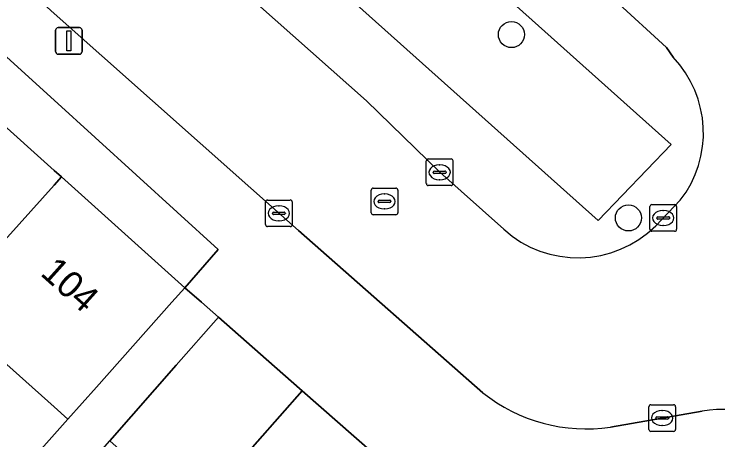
# Model space of a CAD drawing. Extents: x 159039 to 160102, y 381214 to 382524.
# Drawn here: x 159498.5 to 159524.92, y 381994.83 to 382010.82 of the extents above; entities that cross this region are included whole.
import ezdxf

# ---------------------------------------------------------------- set-up
doc = ezdxf.new("R2010")
doc.units = 0
for name, color, linetype in [('IMGEO_Boom', 7, 'Continuous'), ('IMGEO_Erf', 7, 'Continuous'), ('IMGEO_Groenvoorziening', 7, 'Continuous'), ('IMGEO_Kolk', 7, 'Continuous'), ('IMGEO_Lichtmast', 7, 'Continuous'), ('IMGEO_Muur', 7, 'Continuous'), ('IMGEO_Pand', 7, 'Continuous'), ('IMGEO_Pand_nummerreeks', 7, 'Continuous'), ('IMGEO_Rijbaan_lokaal_gesloten', 7, 'Continuous'), ('IMGEO_Rijbaan_lokaal_open', 7, 'Continuous'), ('IMGEO_Rioolput', 7, 'Continuous'), ('IMGEO_Voetpad_open', 7, 'Continuous')]:
    doc.layers.add(name, color=color, linetype=linetype)

msp = doc.modelspace()

# ---------------------------------------------------------------- linework, layer by layer
at = {"layer": 'IMGEO_Boom'}
for centre in [(159517.164, 382010.054), (159521.556, 382003.169)]:
    msp.add_circle(centre, 0.489, dxfattribs=at)
at = {"layer": 'IMGEO_Erf'}
msp.add_lwpolyline([(159483.959, 382022.179), (159481.546, 382021.525), (159486.268, 382017.285), (159490.985, 382013.049), (159495.59, 382008.913), (159500, 382004.953), (159500.275, 382004.706), (159504.907, 382000.546), (159506.16, 382001.984), (159500, 382007.587)], close=True, dxfattribs=at)
for points in [[(159493.548, 381987.774), (159500.516, 381995.608), (159500, 381996.07), (159495.852, 381999.78)], [(159509.093, 381988.515), (159513.292, 381993.18), (159509.307, 381996.679), (159506.794, 381993.82), (159508.499, 381992.291), (159506.887, 381990.492), (159505.199, 381992.006), (159504.101, 381992.99), (159501.452, 381990.035), (159500, 381991.292), (159499.436, 381991.78), (159496.189, 381988.46)]]:
    msp.add_lwpolyline(points, dxfattribs=at)
at = {"layer": 'IMGEO_Groenvoorziening'}
for points in [[(159503.844, 382023.231), (159501.223, 382020.243), (159520.422, 382003.072), (159523.156, 382005.931)], [(159523.156, 382005.931), (159520.422, 382003.072), (159501.223, 382020.243), (159503.844, 382023.231)]]:
    msp.add_lwpolyline(points, close=True, dxfattribs=at)
for points in [[(159499.206, 382018.623), (159500, 382017.983), (159511.728, 382007.563), (159514.471, 382004.884), (159516.874, 382002.747)], [(159523.231, 382009.202), (159522.991, 382009.573), (159521.047, 382011.344), (159514.057, 382017.415)], [(159522.582, 382002.871), (159523.498, 382003.832)]]:
    msp.add_lwpolyline(points, dxfattribs=at)
for centre, radius, start, end in [((159520.266, 382006.363), 4.105, 321.9352, 43.7577), ((159519.662, 382005.826), 4.154, 227.8354, 314.6536)]:
    msp.add_arc(centre, radius, start, end, dxfattribs=at)
at = {"layer": 'IMGEO_Kolk'}
for p, q in [((159513.97, 382004.458), (159513.97, 382005.31)), ((159514.045, 382005.384), (159514.897, 382005.384)), ((159514.971, 382005.31), (159514.971, 382004.458)), ((159514.272, 382004.927), (159514.67, 382004.927)), ((159514.458, 382005.164), (159514.483, 382005.164)), ((159514.229, 382004.878), (159514.229, 382004.89)), ((159514.667, 382004.841), (159514.269, 382004.841)), ((159514.713, 382004.89), (159514.713, 382004.878)), ((159514.481, 382004.604), (159514.456, 382004.604)), ((159514.897, 382004.384), (159514.045, 382004.384)), ((159507.935, 382002.916), (159507.935, 382003.768)), ((159508.01, 382003.842), (159508.862, 382003.842)), ((159508.423, 382003.622), (159508.448, 382003.622)), ((159508.936, 382003.768), (159508.936, 382002.916)), ((159522.364, 382002.742), (159522.364, 382003.594)), ((159522.439, 382003.668), (159523.291, 382003.668)), ((159523.365, 382003.594), (159523.365, 382002.742)), ((159508.194, 382003.336), (159508.194, 382003.348)), ((159508.237, 382003.385), (159508.635, 382003.385)), ((159508.678, 382003.348), (159508.678, 382003.336)), ((159522.852, 382003.448), (159522.877, 382003.448)), ((159508.632, 382003.299), (159508.234, 382003.299)), ((159522.623, 382003.162), (159522.623, 382003.174)), ((159523.061, 382003.125), (159522.663, 382003.125)), ((159522.666, 382003.211), (159523.064, 382003.211)), ((159523.107, 382003.174), (159523.107, 382003.162)), ((159508.862, 382002.842), (159508.01, 382002.842)), ((159508.446, 382003.062), (159508.421, 382003.062)), ((159522.875, 382002.888), (159522.85, 382002.888)), ((159523.291, 382002.668), (159522.439, 382002.668)), ((159522.325, 381995.227), (159522.325, 381996.079)), ((159522.4, 381996.153), (159523.252, 381996.153)), ((159522.813, 381995.933), (159522.838, 381995.933)), ((159523.326, 381996.079), (159523.326, 381995.227)), ((159522.627, 381995.696), (159523.025, 381995.696)), ((159522.584, 381995.647), (159522.584, 381995.659)), ((159523.022, 381995.61), (159522.624, 381995.61)), ((159523.068, 381995.659), (159523.068, 381995.647)), ((159523.252, 381995.153), (159522.4, 381995.153)), ((159522.836, 381995.373), (159522.811, 381995.373))]:
    msp.add_line(p, q, dxfattribs=at)
for points in [[(159513.97, 382004.458), (159513.97, 382005.31)], [(159514.045, 382005.384), (159514.897, 382005.384)], [(159514.971, 382005.31), (159514.971, 382004.458)], [(159514.897, 382004.384), (159514.045, 382004.384)], [(159507.935, 382002.916), (159507.935, 382003.768)], [(159508.01, 382003.842), (159508.862, 382003.842)], [(159508.936, 382003.768), (159508.936, 382002.916)], [(159522.364, 382002.742), (159522.364, 382003.594)], [(159522.439, 382003.668), (159523.291, 382003.668)], [(159523.365, 382003.594), (159523.365, 382002.742)], [(159508.862, 382002.842), (159508.01, 382002.842)], [(159523.291, 382002.668), (159522.439, 382002.668)], [(159522.325, 381995.227), (159522.325, 381996.079)], [(159522.4, 381996.153), (159523.252, 381996.153)], [(159523.326, 381996.079), (159523.326, 381995.227)], [(159523.252, 381995.153), (159522.4, 381995.153)]]:
    msp.add_lwpolyline(points, dxfattribs=at)
for centre, radius, start, end in [((159514.047, 382005.308), 0.0765, 91.552, 178.448), ((159514.047, 382005.308), 0.0765, 91.552, 178.448), ((159514.895, 382005.308), 0.0765, 1.552, 88.448), ((159514.895, 382005.308), 0.0765, 1.552, 88.448), ((159514.269, 382004.887), 0.0403, 85.8775, 175.7526), ((159514.674, 382004.889), 0.0386, 1.7309, 96.639), ((159514.266, 382004.877), 0.0366, 178.938, 274.7102), ((159514.67, 382004.884), 0.043, 264.8664, 352.4533), ((159514.047, 382004.46), 0.0765, 181.552, 268.448), ((159514.047, 382004.46), 0.0765, 181.552, 268.448), ((159514.895, 382004.46), 0.0765, 271.552, 358.448), ((159514.895, 382004.46), 0.0765, 271.552, 358.448), ((159508.012, 382003.766), 0.0765, 91.552, 178.448), ((159508.012, 382003.766), 0.0765, 91.552, 178.448), ((159508.86, 382003.766), 0.0765, 1.552, 88.448), ((159508.86, 382003.766), 0.0765, 1.552, 88.448), ((159522.441, 382003.592), 0.0765, 91.552, 178.448), ((159522.441, 382003.592), 0.0765, 91.552, 178.448), ((159523.289, 382003.592), 0.0765, 1.552, 88.448), ((159523.289, 382003.592), 0.0765, 1.552, 88.448), ((159508.234, 382003.345), 0.0403, 85.8775, 175.7526), ((159508.231, 382003.335), 0.0366, 178.938, 274.7102), ((159508.635, 382003.342), 0.043, 264.8664, 352.4533), ((159508.639, 382003.347), 0.0386, 1.7309, 96.639), ((159522.663, 382003.171), 0.0403, 85.8775, 175.7526), ((159522.66, 382003.161), 0.0366, 178.938, 274.7102), ((159523.064, 382003.168), 0.043, 264.8664, 352.4533), ((159523.068, 382003.173), 0.0386, 1.7309, 96.639), ((159508.012, 382002.918), 0.0765, 181.552, 268.448), ((159508.012, 382002.918), 0.0765, 181.552, 268.448), ((159508.86, 382002.918), 0.0765, 271.552, 358.448), ((159508.86, 382002.918), 0.0765, 271.552, 358.448), ((159522.441, 382002.744), 0.0765, 181.552, 268.448), ((159522.441, 382002.744), 0.0765, 181.552, 268.448), ((159523.289, 382002.744), 0.0765, 271.552, 358.448), ((159523.289, 382002.744), 0.0765, 271.552, 358.448), ((159522.402, 381996.077), 0.0765, 91.552, 178.448), ((159522.402, 381996.077), 0.0765, 91.552, 178.448), ((159523.25, 381996.077), 0.0765, 1.552, 88.448), ((159523.25, 381996.077), 0.0765, 1.552, 88.448), ((159522.624, 381995.656), 0.0403, 85.8775, 175.7526), ((159523.029, 381995.658), 0.0386, 1.7309, 96.639), ((159522.621, 381995.646), 0.0366, 178.938, 274.7102), ((159523.025, 381995.653), 0.043, 264.8664, 352.4533), ((159522.402, 381995.229), 0.0765, 181.552, 268.448), ((159522.402, 381995.229), 0.0765, 181.552, 268.448), ((159523.25, 381995.229), 0.0765, 271.552, 358.448), ((159523.25, 381995.229), 0.0765, 271.552, 358.448)]:
    msp.add_arc(centre, radius, start, end, dxfattribs=at)
for centre, major_axis, ratio, start_param, end_param in [((159514.457, 382004.884), (-0.387, 0.002), 0.722429, 4.712389, 7.853982), ((159514.482, 382004.884), (-0.39, 0.002), 0.717154, 1.570796, 4.712389), ((159508.422, 382003.342), (-0.387, 0.002), 0.722429, 4.712389, 7.853982), ((159508.447, 382003.342), (-0.39, 0.002), 0.717154, 1.570796, 4.712389), ((159522.851, 382003.168), (-0.387, 0.002), 0.722429, 4.712389, 7.853982), ((159522.876, 382003.168), (-0.39, 0.002), 0.717154, 1.570796, 4.712389), ((159522.812, 381995.653), (-0.387, 0.002), 0.722429, 4.712389, 7.853982), ((159522.837, 381995.653), (-0.39, 0.002), 0.717154, 1.570796, 4.712389)]:
    msp.add_ellipse(centre, major_axis=major_axis, ratio=ratio, start_param=start_param, end_param=end_param, dxfattribs=at)
at = {"layer": 'IMGEO_Lichtmast'}
for p, q in [((159500.057, 382009.415), (159500.057, 382010.215)), ((159500.057, 382010.215), (159500.057, 382009.415)), ((159500.157, 382010.315), (159500.947, 382010.315)), ((159500.947, 382010.315), (159500.157, 382010.315)), ((159501.047, 382010.215), (159501.047, 382009.415)), ((159501.047, 382009.415), (159501.047, 382010.215)), ((159500.947, 382009.315), (159500.157, 382009.315)), ((159500.157, 382009.315), (159500.947, 382009.315))]:
    msp.add_line(p, q, dxfattribs=at)
msp.add_lwpolyline([(159500.477, 382010.19), (159500.627, 382010.19), (159500.627, 382009.44), (159500.477, 382009.44), (159500.477, 382010.19)], dxfattribs=at)
for centre, start, end in [((159500.157, 382010.215), 90, 180), ((159500.157, 382010.215), 90, 180), ((159500.947, 382010.215), 0, 90), ((159500.947, 382010.215), 360, 90), ((159500.157, 382009.415), 180, 270), ((159500.157, 382009.415), 180, 270), ((159500.947, 382009.415), 270, 0), ((159500.947, 382009.415), 270, 0)]:
    msp.add_arc(centre, 0.1, start, end, dxfattribs=at)
at = {"layer": 'IMGEO_Muur'}
msp.add_lwpolyline([(159509.307, 381996.679), (159513.292, 381993.18)], dxfattribs=at)
at = {"layer": 'IMGEO_Pand'}
for points in [[(159500.275, 382004.706), (159500, 382004.953), (159495.59, 382008.913), (159491.158, 382003.979), (159495.606, 382000), (159495.852, 381999.78), (159496.049, 382000), (159500, 382004.399)], [(159500.275, 382004.706), (159500, 382004.399), (159496.049, 382000), (159495.852, 381999.78), (159500, 381996.07), (159500.516, 381995.608), (159501.585, 381996.81), (159504.422, 382000), (159504.907, 382000.546)], [(159509.307, 381996.679), (159508.271, 381997.591), (159506.168, 381999.439), (159504.581, 381997.634), (159502.087, 381994.796), (159504.101, 381992.99), (159505.199, 381992.006), (159506.887, 381990.492), (159508.499, 381992.291), (159506.794, 381993.82)]]:
    msp.add_lwpolyline(points, close=True, dxfattribs=at)
at = {"layer": 'IMGEO_Rijbaan_lokaal_gesloten'}
msp.add_arc((160615.691, 381075.954), 1413.213, 138.183435, 141.708364, dxfattribs=at)
msp.add_arc((160615.691, 381075.954), 1413.213, 138.183435, 141.708364, dxfattribs=at)
at = {"layer": 'IMGEO_Rijbaan_lokaal_open'}
for points in [[(159506.109, 382024.558), (159514.057, 382017.415), (159521.047, 382011.344), (159522.991, 382009.573), (159523.231, 382009.202)], [(159490.788, 382019.26), (159492.73, 382017.441), (159500, 382010.851), (159509.17, 382002.691), (159512.001, 382000.201), (159516.095, 381996.601)], [(159516.874, 382002.747), (159514.471, 382004.884), (159511.728, 382007.563), (159500, 382017.983), (159499.206, 382018.623)], [(159523.498, 382003.832), (159522.582, 382002.871)], [(159520.883, 381995.312), (159524.328, 381995.916)]]:
    msp.add_lwpolyline(points, dxfattribs=at)
for centre, radius, start, end in [((159520.266, 382006.363), 4.105, 321.9352, 43.7577), ((159519.662, 382005.826), 4.154, 227.8354, 314.6536), ((159519.97, 382001.456), 6.212, 231.4096, 278.4551), ((159525.127, 381990.909), 5.07, 51.1544, 99.0652)]:
    msp.add_arc(centre, radius, start, end, dxfattribs=at)
at = {"layer": 'IMGEO_Rioolput'}
for p, q in [((159511.901, 382003.362), (159511.901, 382004.214)), ((159511.976, 382004.288), (159512.828, 382004.288)), ((159512.902, 382004.214), (159512.902, 382003.362)), ((159512.389, 382004.068), (159512.414, 382004.068)), ((159512.16, 382003.782), (159512.16, 382003.794)), ((159512.598, 382003.745), (159512.2, 382003.745)), ((159512.203, 382003.831), (159512.601, 382003.831)), ((159512.644, 382003.794), (159512.644, 382003.782)), ((159512.412, 382003.508), (159512.387, 382003.508)), ((159512.828, 382003.288), (159511.976, 382003.288))]:
    msp.add_line(p, q, dxfattribs=at)
for points in [[(159511.901, 382003.362), (159511.901, 382004.214)], [(159511.976, 382004.288), (159512.828, 382004.288)], [(159512.902, 382004.214), (159512.902, 382003.362)], [(159512.828, 382003.288), (159511.976, 382003.288)]]:
    msp.add_lwpolyline(points, dxfattribs=at)
for centre, radius, start, end in [((159511.978, 382004.212), 0.0765, 91.552, 178.448), ((159511.978, 382004.212), 0.0765, 91.552, 178.448), ((159512.826, 382004.212), 0.0765, 1.552, 88.448), ((159512.826, 382004.212), 0.0765, 1.552, 88.448), ((159512.2, 382003.791), 0.0403, 85.8775, 175.7526), ((159512.197, 382003.781), 0.0366, 178.938, 274.7102), ((159512.601, 382003.788), 0.043, 264.8664, 352.4533), ((159512.605, 382003.793), 0.0386, 1.7309, 96.639), ((159511.978, 382003.364), 0.0765, 181.552, 268.448), ((159511.978, 382003.364), 0.0765, 181.552, 268.448), ((159512.826, 382003.364), 0.0765, 271.552, 358.448), ((159512.826, 382003.364), 0.0765, 271.552, 358.448)]:
    msp.add_arc(centre, radius, start, end, dxfattribs=at)
for centre, major_axis, ratio, start_param, end_param in [((159512.388, 382003.788), (-0.387, 0.002), 0.722429, 4.712389, 7.853982), ((159512.413, 382003.788), (-0.39, 0.002), 0.717154, 1.570796, 4.712389)]:
    msp.add_ellipse(centre, major_axis=major_axis, ratio=ratio, start_param=start_param, end_param=end_param, dxfattribs=at)
at = {"layer": 'IMGEO_Voetpad_open'}
for points in [[(159490.444, 382027.091), (159493.051, 382030.019), (159491.339, 382031.523), (159484.031, 382023.217), (159483.492, 382022.604), (159483.959, 382022.179), (159500, 382007.587), (159506.16, 382001.984), (159504.907, 382000.546), (159505.529, 382000), (159506.168, 381999.439), (159508.271, 381997.591), (159509.307, 381996.679), (159513.292, 381993.18), (159519.195, 381987.884), (159521.228, 381986.086)], [(159516.095, 381996.601), (159512.001, 382000.201), (159509.17, 382002.691), (159500, 382010.851), (159492.73, 382017.441), (159490.788, 382019.26)], [(159496.189, 381988.46), (159499.436, 381991.78), (159500, 381992.422), (159502.087, 381994.796), (159504.581, 381997.634), (159506.168, 381999.439), (159505.529, 382000), (159504.907, 382000.546), (159504.422, 382000), (159501.585, 381996.81), (159500.516, 381995.608), (159493.548, 381987.774)], [(159524.328, 381995.916), (159520.883, 381995.312)]]:
    msp.add_lwpolyline(points, dxfattribs=at)
for centre, radius, start, end in [((159519.97, 382001.456), 6.212, 231.4096, 278.4551), ((159525.127, 381990.909), 5.07, 51.1544, 99.0652)]:
    msp.add_arc(centre, radius, start, end, dxfattribs=at)

# ---------------------------------------------------------------- texts
at = {"layer": 'IMGEO_Pand_nummerreeks'}
msp.add_text('104', height=1, rotation=318.073, dxfattribs=at).set_placement((159499.443, 382001.047))

doc.saveas('drawing.dxf')
